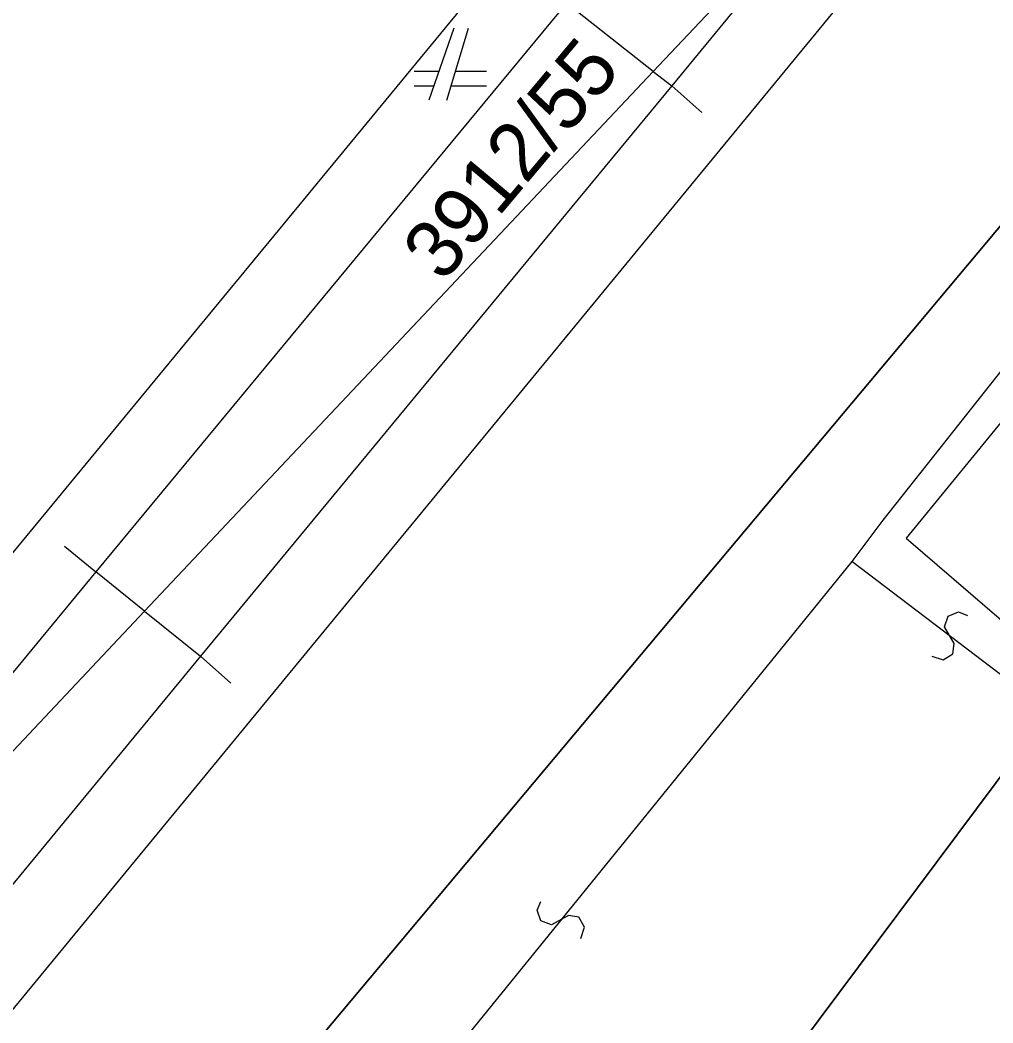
# Model space of a CAD drawing. Extents: x -266179 to -264727, y -1243225 to -1241702.
# Drawn here: x -264780.93 to -264753.95, y -1242431.03 to -1242403.21 of the extents above; entities that cross this region are included whole.
import ezdxf

# ---------------------------------------------------------------- set-up
doc = ezdxf.new("R2010")
doc.units = 0
doc.layers.add('Vrstva 1', color=7, linetype='Continuous')
doc.layers.add('Vrstva 2', color=7, linetype='Continuous')

msp = doc.modelspace()

# ---------------------------------------------------------------- linework, layer by layer
at = {"layer": 'Vrstva 1'}
for p, q in [((-264829.9, -1242477.17), (-264762.82, -1242395.76)), ((-264758.35, -1242399.31), (-264763.37, -1242404.64)), ((-264763.37, -1242404.64), (-264758.35, -1242399.31)), ((-264756.54, -1242400.75), (-264823.46, -1242482.09)), ((-264768.9, -1242403.44), (-264769.6, -1242405.44)), ((-264769.1, -1242405.44), (-264768.5, -1242403.44)), ((-264763.37, -1242404.64), (-264777.48, -1242419.61)), ((-264777.48, -1242419.61), (-264763.37, -1242404.64)), ((-264769.32, -1242404.64), (-264770, -1242404.64)), ((-264768, -1242404.64), (-264768.86, -1242404.64)), ((-264770, -1242405.04), (-264769.46, -1242405.04)), ((-264768.98, -1242405.04), (-264768, -1242405.04)), ((-264818.34, -1242486), (-264750.85, -1242405.47)), ((-264750.85, -1242405.47), (-264818.34, -1242486)), ((-264742, -1242408.45), (-264789.69, -1242472.4)), ((-264789.69, -1242472.4), (-264742, -1242408.45)), ((-264777.48, -1242419.61), (-264784.77, -1242427.36)), ((-264784.77, -1242427.36), (-264777.48, -1242419.61))]:
    msp.add_line(p, q, dxfattribs=at)
at = {"layer": 'Vrstva 2'}
for p, q in [((-264758.22, -1242399.41), (-264762.86, -1242405.04)), ((-264765.78, -1242402.75), (-264778.83, -1242418.52)), ((-264763.37, -1242404.64), (-264765.78, -1242402.75)), ((-264763.37, -1242404.64), (-264762.86, -1242405.04)), ((-264762.86, -1242405.04), (-264775.93, -1242420.86)), ((-264762.02, -1242405.78), (-264762.86, -1242405.04)), ((-264746.16, -1242405.11), (-264756.36, -1242417.59)), ((-264749.03, -1242406.99), (-264757, -1242417.09)), ((-264757, -1242417.09), (-264757.86, -1242418.23)), ((-264756.36, -1242417.59), (-264751.84, -1242421.48)), ((-264779.7, -1242417.81), (-264778.83, -1242418.52)), ((-264757.86, -1242418.23), (-264774.01, -1242438.12)), ((-264752.44, -1242422.36), (-264757.86, -1242418.23)), ((-264778.83, -1242418.52), (-264791.59, -1242433.98)), ((-264777.48, -1242419.61), (-264778.83, -1242418.52)), ((-264777.48, -1242419.61), (-264775.93, -1242420.86)), ((-264775.93, -1242420.86), (-264788.65, -1242436.3)), ((-264775.09, -1242421.61), (-264775.93, -1242420.86))]:
    msp.add_line(p, q, dxfattribs=at)
for points in [[(-264755.645, -1242420.861), (-264755.331, -1242420.962), (-264755.062, -1242420.79), (-264755.022, -1242420.506), (-264755.298, -1242420.044), (-264755.196, -1242419.745), (-264754.905, -1242419.627), (-264754.655, -1242419.729)], [(-264765.384, -1242428.687), (-264765.274, -1242428.377), (-264765.438, -1242428.102), (-264765.72, -1242428.053), (-264766.191, -1242428.315), (-264766.487, -1242428.204), (-264766.595, -1242427.909), (-264766.486, -1242427.663)]]:
    msp.add_lwpolyline(points, dxfattribs=at)

# ---------------------------------------------------------------- texts
at = {"layer": 'Vrstva 1'}
msp.add_text('3912/55', height=1.6, rotation=49.9619, dxfattribs=at).set_placement((-264769.205, -1242410.526))

doc.saveas('drawing.dxf')
